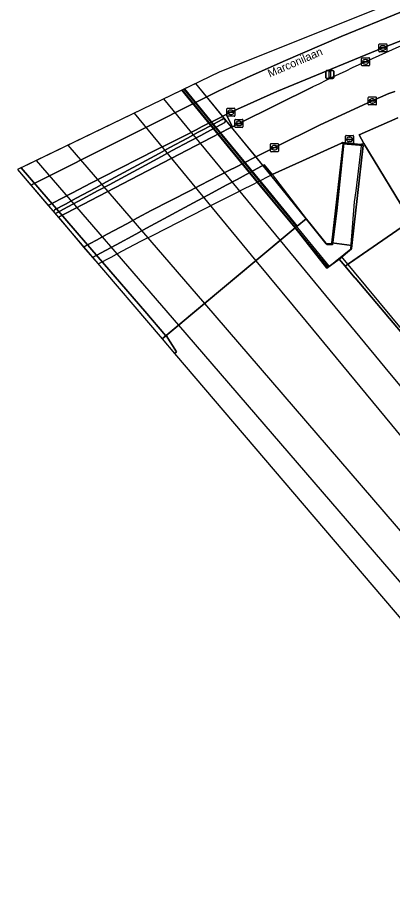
# Model space of a CAD drawing. Extents: x 159888 to 160761, y 384031 to 384750.
# Drawn here: x 159887.8 to 159934.5, y 384440.1 to 384549.9 of the extents above; entities that cross this region are included whole.
import ezdxf

# ---------------------------------------------------------------- set-up
doc = ezdxf.new("R2010")
doc.units = 0
for name, color, linetype in [('IMGEO_Geluidsscherm', 7, 'Continuous'), ('IMGEO_Grasland_overig', 7, 'Continuous'), ('IMGEO_Groenvoorziening', 7, 'Continuous'), ('IMGEO_Hek', 7, 'Continuous'), ('IMGEO_Kolk', 7, 'Continuous'), ('IMGEO_Lichtmast', 7, 'Continuous'), ('IMGEO_Muur', 7, 'Continuous'), ('IMGEO_Openbare_ruimte_label', 7, 'Continuous'), ('IMGEO_Pijler', 7, 'Continuous'), ('IMGEO_Rijbaan_lokaal_open', 7, 'Continuous'), ('IMGEO_Rijbaan_regionaal_gesloten', 7, 'Continuous'), ('IMGEO_Rioolput', 7, 'Continuous'), ('IMGEO_Spoor', 7, 'Continuous'), ('IMGEO_Spoorbaan_halfverhard', 7, 'Continuous'), ('IMGEO_Struiken', 7, 'Continuous'), ('IMGEO_Terreindeel_gesloten', 7, 'Continuous'), ('IMGEO_Terreindeel_open', 7, 'Continuous'), ('IMGEO_Verkeerseiland_gesloten', 7, 'Continuous'), ('IMGEO_Verkeerseiland_open', 7, 'Continuous'), ('IMGEO_Voetpad_gesloten', 7, 'Continuous'), ('IMGEO_Voetpad_op_trap', 7, 'Continuous'), ('IMGEO_Voetpad_open', 7, 'Continuous')]:
    doc.layers.add(name, color=color, linetype=linetype)

msp = doc.modelspace()

# ---------------------------------------------------------------- linework, layer by layer
at = {"layer": 'IMGEO_Geluidsscherm'}
for points in [[(159926.52, 384518.67), (159917.7, 384529.39), (159908.35, 384540.85)], [(159928.14, 384520), (159956.3, 384486.06), (159984.45, 384452.39), (159994.86, 384439.66), (160057.87, 384364.37), (160058.58, 384363.52), (160186.92, 384210.17), (160187.62, 384209.32), (160209.14, 384183.62), (160224.18, 384165.6), (160273.86, 384106.4), (160304.38, 384069.77), (160308.05, 384065.41), (160311.65, 384061.14)]]:
    msp.add_lwpolyline(points, dxfattribs=at)
at = {"layer": 'IMGEO_Grasland_overig'}
msp.add_lwpolyline([(159923.77, 384524.73), (159926.26, 384521.6), (159926.95, 384521.6), (159926.97, 384521.74), (159928.42, 384534.07), (159928.2, 384534.19), (159923.31, 384531.95), (159919.55, 384530.24)], close=True, dxfattribs=at)
at = {"layer": 'IMGEO_Groenvoorziening'}
msp.add_lwpolyline([(159935.23, 384537.35), (159930.38, 384535.2), (159931, 384534.13), (159936.85, 384524.48)], dxfattribs=at)
at = {"layer": 'IMGEO_Hek'}
for points in [[(159909.96, 384541.63), (159912.61, 384538.38), (159924.36, 384524.01), (159926.4, 384521.47)], [(159908.5, 384540.92), (159915.33, 384532.57), (159926.64, 384518.77)], [(159928.49, 384534.17), (159927.61, 384525.72), (159927.08, 384521.46), (159926.4, 384521.47)], [(159929.36, 384520.99), (159929.83, 384526.86), (159930.01, 384528.23), (159930.67, 384533.83)], [(160065.24, 384372.03), (160019.11, 384427.88), (160015.94, 384432.01), (160015.78, 384432.68), (159998.77, 384454.68), (159990.3, 384465.11), (159982.08, 384475.14), (159977.88, 384480.27), (159970.08, 384490.13), (159966.04, 384495.33), (159962.2, 384496.51), (159960.42, 384498), (159951.84, 384510.27), (159949.47, 384513.51), (159940.28, 384526.84), (159928.95, 384519.02)], [(159926.52, 384518.67), (159929.36, 384520.99)]]:
    msp.add_lwpolyline(points, dxfattribs=at)
at = {"layer": 'IMGEO_Kolk'}
for p, q in [((159932.87, 384545.65), (159932.87, 384546.5)), ((159932.94, 384546.57), (159933.79, 384546.57)), ((159933.13, 384546.07), (159933.13, 384546.08)), ((159933.17, 384546.12), (159933.57, 384546.12)), ((159933.56, 384546.03), (159933.17, 384546.03)), ((159933.36, 384546.35), (159933.38, 384546.35)), ((159933.61, 384546.08), (159933.61, 384546.07)), ((159933.87, 384546.5), (159933.87, 384545.65)), ((159933.79, 384545.57), (159932.94, 384545.57)), ((159933.38, 384545.79), (159933.35, 384545.79)), ((159930.69, 384543.91), (159930.69, 384544.76)), ((159930.77, 384544.83), (159931.62, 384544.83)), ((159931.62, 384543.83), (159930.77, 384543.83)), ((159930.95, 384544.33), (159930.95, 384544.34)), ((159930.99, 384544.38), (159931.39, 384544.38)), ((159931.39, 384544.29), (159930.99, 384544.29)), ((159931.18, 384544.61), (159931.2, 384544.61)), ((159931.2, 384544.05), (159931.18, 384544.05)), ((159931.43, 384544.34), (159931.43, 384544.33)), ((159931.69, 384544.76), (159931.69, 384543.91)), ((159931.54, 384539.02), (159931.54, 384539.87)), ((159931.62, 384539.94), (159932.47, 384539.94)), ((159931.8, 384539.44), (159931.8, 384539.45)), ((159931.84, 384539.49), (159932.24, 384539.49)), ((159932.03, 384539.72), (159932.05, 384539.72)), ((159932.28, 384539.45), (159932.28, 384539.44)), ((159932.54, 384539.87), (159932.54, 384539.02)), ((159913.88, 384537.61), (159913.88, 384538.46)), ((159913.96, 384538.53), (159914.81, 384538.53)), ((159914.88, 384538.46), (159914.88, 384537.61)), ((159932.47, 384538.94), (159931.62, 384538.94)), ((159932.24, 384539.4), (159931.84, 384539.4)), ((159932.05, 384539.16), (159932.03, 384539.16)), ((159914.81, 384537.53), (159913.96, 384537.53)), ((159914.14, 384538.03), (159914.14, 384538.04)), ((159914.58, 384537.99), (159914.18, 384537.99)), ((159914.19, 384538.08), (159914.58, 384538.08)), ((159914.37, 384538.31), (159914.4, 384538.31)), ((159914.39, 384537.75), (159914.37, 384537.75)), ((159914.63, 384538.04), (159914.63, 384538.03)), ((159914.89, 384536.21), (159914.89, 384537.07)), ((159914.96, 384537.14), (159915.82, 384537.14)), ((159915.82, 384536.14), (159914.96, 384536.14)), ((159915.15, 384536.63), (159915.15, 384536.65)), ((159915.19, 384536.68), (159915.59, 384536.68)), ((159915.58, 384536.6), (159915.19, 384536.6)), ((159915.4, 384536.36), (159915.37, 384536.36)), ((159915.38, 384536.92), (159915.4, 384536.92)), ((159915.63, 384536.65), (159915.63, 384536.63)), ((159915.89, 384537.07), (159915.89, 384536.21)), ((159919.32, 384533.18), (159919.32, 384534.04)), ((159919.4, 384534.11), (159920.25, 384534.11)), ((159920.32, 384534.04), (159920.32, 384533.18)), ((159920.25, 384533.11), (159919.4, 384533.11)), ((159919.58, 384533.6), (159919.58, 384533.62)), ((159919.62, 384533.65), (159920.02, 384533.65)), ((159920.02, 384533.57), (159919.62, 384533.57)), ((159919.81, 384533.89), (159919.83, 384533.89)), ((159919.83, 384533.33), (159919.81, 384533.33)), ((159920.06, 384533.62), (159920.06, 384533.6))]:
    msp.add_line(p, q, dxfattribs=at)
for points in [[(159932.87, 384545.65), (159932.87, 384546.5)], [(159932.94, 384546.57), (159933.79, 384546.57)], [(159933.87, 384546.5), (159933.87, 384545.65)], [(159933.79, 384545.57), (159932.94, 384545.57)], [(159930.69, 384543.91), (159930.69, 384544.76)], [(159930.77, 384544.83), (159931.62, 384544.83)], [(159931.62, 384543.83), (159930.77, 384543.83)], [(159931.69, 384544.76), (159931.69, 384543.91)], [(159931.54, 384539.02), (159931.54, 384539.87)], [(159931.62, 384539.94), (159932.47, 384539.94)], [(159932.54, 384539.87), (159932.54, 384539.02)], [(159913.88, 384537.61), (159913.88, 384538.46)], [(159913.96, 384538.53), (159914.81, 384538.53)], [(159914.88, 384538.46), (159914.88, 384537.61)], [(159932.47, 384538.94), (159931.62, 384538.94)], [(159914.81, 384537.53), (159913.96, 384537.53)], [(159914.89, 384536.21), (159914.89, 384537.07)], [(159914.96, 384537.14), (159915.82, 384537.14)], [(159915.82, 384536.14), (159914.96, 384536.14)], [(159915.89, 384537.07), (159915.89, 384536.21)], [(159919.32, 384533.18), (159919.32, 384534.04)], [(159919.4, 384534.11), (159920.25, 384534.11)], [(159920.32, 384534.04), (159920.32, 384533.18)], [(159920.25, 384533.11), (159919.4, 384533.11)]]:
    msp.add_lwpolyline(points, dxfattribs=at)
for centre, radius, start, end in [((159932.94, 384546.5), 0.0765, 91.552, 178.448), ((159932.94, 384546.5), 0.0765, 91.552, 178.448), ((159933.17, 384546.08), 0.0403, 85.8775, 175.7526), ((159933.16, 384546.07), 0.0366, 178.938, 274.7102), ((159933.57, 384546.07), 0.043, 264.8664, 352.4533), ((159933.57, 384546.08), 0.0386, 1.7309, 96.639), ((159933.79, 384546.5), 0.0765, 1.552, 88.448), ((159933.79, 384546.5), 0.0765, 1.552, 88.448), ((159932.94, 384545.65), 0.0765, 181.552, 268.448), ((159932.94, 384545.65), 0.0765, 181.552, 268.448), ((159933.79, 384545.65), 0.0765, 271.552, 358.448), ((159933.79, 384545.65), 0.0765, 271.552, 358.448), ((159930.77, 384544.76), 0.0765, 91.552, 178.448), ((159930.77, 384544.76), 0.0765, 91.552, 178.448), ((159930.77, 384543.91), 0.0765, 181.552, 268.448), ((159930.77, 384543.91), 0.0765, 181.552, 268.448), ((159930.99, 384544.34), 0.0403, 85.8775, 175.7526), ((159930.99, 384544.33), 0.0366, 178.938, 274.7102), ((159931.4, 384544.34), 0.0386, 1.7309, 96.639), ((159931.39, 384544.33), 0.043, 264.8664, 352.4533), ((159931.62, 384544.76), 0.0765, 1.552, 88.448), ((159931.62, 384544.76), 0.0765, 1.552, 88.448), ((159931.62, 384543.91), 0.0765, 271.552, 358.448), ((159931.62, 384543.91), 0.0765, 271.552, 358.448), ((159931.62, 384539.87), 0.0765, 91.552, 178.448), ((159931.62, 384539.87), 0.0765, 91.552, 178.448), ((159931.84, 384539.45), 0.0403, 85.8775, 175.7526), ((159931.84, 384539.44), 0.0366, 178.938, 274.7102), ((159932.25, 384539.45), 0.0386, 1.7309, 96.639), ((159932.24, 384539.44), 0.043, 264.8664, 352.4533), ((159932.47, 384539.87), 0.0765, 1.552, 88.448), ((159932.47, 384539.87), 0.0765, 1.552, 88.448), ((159913.96, 384538.46), 0.0765, 91.552, 178.448), ((159913.96, 384538.46), 0.0765, 91.552, 178.448), ((159914.81, 384538.46), 0.0765, 1.552, 88.448), ((159914.81, 384538.46), 0.0765, 1.552, 88.448), ((159931.62, 384539.02), 0.0765, 181.552, 268.448), ((159931.62, 384539.02), 0.0765, 181.552, 268.448), ((159932.47, 384539.02), 0.0765, 271.552, 358.448), ((159932.47, 384539.02), 0.0765, 271.552, 358.448), ((159913.96, 384537.61), 0.0765, 181.552, 268.448), ((159913.96, 384537.61), 0.0765, 181.552, 268.448), ((159914.18, 384538.04), 0.0403, 85.8775, 175.7526), ((159914.18, 384538.03), 0.0366, 178.938, 274.7102), ((159914.59, 384538.04), 0.0386, 1.7309, 96.639), ((159914.58, 384538.03), 0.043, 264.8664, 352.4533), ((159914.81, 384537.61), 0.0765, 271.552, 358.448), ((159914.81, 384537.61), 0.0765, 271.552, 358.448), ((159914.96, 384537.06), 0.0765, 91.552, 178.448), ((159914.96, 384537.06), 0.0765, 91.552, 178.448), ((159914.96, 384536.22), 0.0765, 181.552, 268.448), ((159914.96, 384536.22), 0.0765, 181.552, 268.448), ((159915.19, 384536.64), 0.0403, 85.8775, 175.7526), ((159915.18, 384536.63), 0.0366, 178.938, 274.7102), ((159915.59, 384536.64), 0.043, 264.8664, 352.4533), ((159915.59, 384536.64), 0.0386, 1.7309, 96.639), ((159915.81, 384537.06), 0.0765, 1.552, 88.448), ((159915.81, 384537.06), 0.0765, 1.552, 88.448), ((159915.81, 384536.22), 0.0765, 271.552, 358.448), ((159915.81, 384536.22), 0.0765, 271.552, 358.448), ((159919.4, 384534.03), 0.0765, 91.552, 178.448), ((159919.4, 384534.03), 0.0765, 91.552, 178.448), ((159920.25, 384534.03), 0.0765, 1.552, 88.448), ((159920.25, 384534.03), 0.0765, 1.552, 88.448), ((159919.4, 384533.18), 0.0765, 181.552, 268.448), ((159919.4, 384533.18), 0.0765, 181.552, 268.448), ((159919.62, 384533.61), 0.0403, 85.8775, 175.7526), ((159919.62, 384533.6), 0.0366, 178.938, 274.7102), ((159920.03, 384533.61), 0.0386, 1.7309, 96.639), ((159920.02, 384533.61), 0.043, 264.8664, 352.4533), ((159920.25, 384533.18), 0.0765, 271.552, 358.448), ((159920.25, 384533.18), 0.0765, 271.552, 358.448)]:
    msp.add_arc(centre, radius, start, end, dxfattribs=at)
for centre, major_axis, ratio, start_param, end_param in [((159933.35, 384546.07), (-0.387, 0.002), 0.722429, 4.712389, 7.853982), ((159933.38, 384546.07), (-0.39, 0.002), 0.717154, 1.570796, 4.712389), ((159931.18, 384544.33), (-0.387, 0.002), 0.722429, 4.712389, 7.853982), ((159931.2, 384544.33), (-0.39, 0.002), 0.717154, 1.570796, 4.712389), ((159932.03, 384539.44), (-0.387, 0.002), 0.722429, 4.712389, 7.853982), ((159932.05, 384539.44), (-0.39, 0.002), 0.717154, 1.570796, 4.712389), ((159914.37, 384538.03), (-0.387, 0.002), 0.722429, 4.712389, 7.853982), ((159914.39, 384538.03), (-0.39, 0.002), 0.717154, 1.570796, 4.712389), ((159915.38, 384536.64), (-0.387, 0.002), 0.722429, 4.712389, 7.853982), ((159915.4, 384536.64), (-0.39, 0.002), 0.717154, 1.570796, 4.712389), ((159919.81, 384533.61), (-0.387, 0.002), 0.722429, 4.712389, 7.853982), ((159919.83, 384533.61), (-0.39, 0.002), 0.717154, 1.570796, 4.712389)]:
    msp.add_ellipse(centre, major_axis=major_axis, ratio=ratio, start_param=start_param, end_param=end_param, dxfattribs=at)
at = {"layer": 'IMGEO_Lichtmast'}
for p, q in [((159926.24, 384542.35), (159926.24, 384543.15)), ((159926.24, 384543.15), (159926.24, 384542.35)), ((159926.34, 384543.25), (159927.13, 384543.25)), ((159927.13, 384543.25), (159926.34, 384543.25)), ((159927.23, 384543.15), (159927.23, 384542.35)), ((159927.23, 384542.35), (159927.23, 384543.15)), ((159927.13, 384542.25), (159926.34, 384542.25)), ((159926.34, 384542.25), (159927.13, 384542.25))]:
    msp.add_line(p, q, dxfattribs=at)
msp.add_lwpolyline([(159926.66, 384543.13), (159926.81, 384543.13), (159926.81, 384542.38), (159926.66, 384542.38), (159926.66, 384543.13)], dxfattribs=at)
for centre, start, end in [((159926.34, 384543.15), 90, 180), ((159926.34, 384543.15), 90, 180), ((159927.13, 384543.15), 0, 90), ((159927.13, 384543.15), 360, 90), ((159926.34, 384542.35), 180, 270), ((159926.34, 384542.35), 180, 270), ((159927.13, 384542.35), 270, 0), ((159927.13, 384542.35), 270, 0)]:
    msp.add_arc(centre, 0.1, start, end, dxfattribs=at)
at = {"layer": 'IMGEO_Muur'}
msp.add_lwpolyline([(159897.8, 384519.1), (159897.81, 384519.1), (159899.42, 384519.95), (159900.78, 384520.67), (159903.24, 384521.96), (159903.71, 384522.21), (159904.61, 384522.66), (159906.3, 384523.52), (159911.11, 384525.97), (159912.48, 384526.66), (159914.73, 384527.8), (159916.1, 384528.5), (159916.88, 384528.9), (159919.13, 384530.04), (159919.55, 384530.24), (159918.52, 384531.46), (159918.14, 384531.26), (159915.92, 384530.06), (159915.15, 384529.64), (159913.81, 384528.92), (159911.61, 384527.73), (159910.27, 384527), (159903.86, 384523.54), (159902.51, 384522.81), (159900.07, 384521.49), (159898.72, 384520.76), (159897.13, 384519.9), (159897.12, 384519.89)], close=True, dxfattribs=at)
at = {"layer": 'IMGEO_Pijler'}
for points in [[(159892.59, 384525.44), (159894.03, 384526.21), (159895.38, 384526.94), (159897.82, 384528.25), (159899.17, 384528.98), (159905.73, 384532.51), (159907.07, 384533.24), (159909.28, 384534.42), (159910.62, 384535.15), (159911.39, 384535.56), (159913.08, 384536.47), (159913.61, 384536.76), (159913.7, 384537.01), (159913.63, 384537.11), (159913.43, 384537.22), (159913.3, 384537.14), (159912.76, 384536.85), (159911.07, 384535.94), (159910.31, 384535.53), (159908.97, 384534.8), (159906.77, 384533.61), (159905.42, 384532.89), (159898.86, 384529.34), (159897.51, 384528.61), (159895.07, 384527.29), (159893.72, 384526.56), (159892.36, 384525.83)], [(159892.27, 384525.6), (159892.27, 384525.58), (159892.41, 384525.43)]]:
    msp.add_lwpolyline(points, dxfattribs=at)
for centre, radius, start, end in [((159892.48, 384525.64), 0.221, 123.8345, 192.3063), ((159892.49, 384525.63), 0.217, 248.4838, 298.3211)]:
    msp.add_arc(centre, radius, start, end, dxfattribs=at)
at = {"layer": 'IMGEO_Rijbaan_lokaal_open'}
for points in [[(159924.62, 384541.2), (159915.39, 384536.64), (159914.57, 384536.23), (159914.2, 384536.04), (159911.96, 384534.87), (159892.85, 384524.91), (159896, 384521.2)], [(159896, 384521.2), (159896.01, 384521.21), (159897.6, 384522.06), (159898.95, 384522.79), (159901.39, 384524.1), (159902.74, 384524.83), (159904.45, 384525.75), (159909.25, 384528.23), (159910.61, 384528.94), (159912.85, 384530.09), (159914.21, 384530.79), (159914.99, 384531.19), (159917.26, 384532.32), (159919.82, 384533.61), (159925.46, 384536.4), (159932.04, 384539.44), (159934.1, 384540.36), (159934.85, 384540.61)]]:
    msp.add_lwpolyline(points, dxfattribs=at)
msp.add_arc((160032.87, 384322.78), 243.77, 112.9437, 116.3628, dxfattribs=at)
at = {"layer": 'IMGEO_Rijbaan_regionaal_gesloten'}
msp.add_lwpolyline([(159972.61, 384567), (159912.92, 384543.06), (159887.76, 384530.88), (159889.41, 384528.94), (159912.8, 384540.66), (159916.33, 384542.33), (159920.92, 384544.36), (159928.17, 384547.49), (159935.67, 384550.58), (159942.76, 384553.34), (159950.34, 384556.23), (159973.72, 384564.77), (159973.67, 384564.86)], close=True, dxfattribs=at)
for points in [[(159937.37, 384547.61), (159975.08, 384562.03), (159973.72, 384564.77), (159950.34, 384556.23), (159942.76, 384553.34), (159935.67, 384550.58), (159928.17, 384547.49), (159920.92, 384544.36), (159916.33, 384542.33), (159912.8, 384540.66), (159889.41, 384528.94), (159891.58, 384526.4)], [(159891.58, 384526.4), (159891.58, 384526.4), (159893.16, 384527.22), (159894.52, 384527.93), (159896.99, 384529.21), (159898.36, 384529.92), (159905.06, 384533.32), (159906.43, 384534.02), (159908.68, 384535.15), (159910.05, 384535.85), (159910.82, 384536.24), (159913.09, 384537.39), (159913.78, 384537.76), (159914.38, 384538.03), (159920.11, 384540.61), (159933.37, 384546.07), (159937.18, 384547.59)]]:
    msp.add_lwpolyline(points, dxfattribs=at)
at = {"layer": 'IMGEO_Rioolput'}
for p, q in [((159928.71, 384534.21), (159928.71, 384535.06)), ((159928.78, 384535.14), (159929.63, 384535.14)), ((159929.71, 384535.06), (159929.71, 384534.21)), ((159929.63, 384534.14), (159928.78, 384534.14)), ((159928.97, 384534.63), (159928.97, 384534.64)), ((159929.01, 384534.68), (159929.41, 384534.68)), ((159929.4, 384534.59), (159929.01, 384534.59)), ((159929.22, 384534.36), (159929.19, 384534.36)), ((159929.2, 384534.92), (159929.22, 384534.92)), ((159929.45, 384534.64), (159929.45, 384534.63))]:
    msp.add_line(p, q, dxfattribs=at)
for points in [[(159928.71, 384534.21), (159928.71, 384535.06)], [(159928.78, 384535.14), (159929.63, 384535.14)], [(159929.71, 384535.06), (159929.71, 384534.21)], [(159929.63, 384534.14), (159928.78, 384534.14)]]:
    msp.add_lwpolyline(points, dxfattribs=at)
for centre, radius, start, end in [((159928.78, 384535.06), 0.0765, 91.552, 178.448), ((159928.78, 384535.06), 0.0765, 91.552, 178.448), ((159929.63, 384535.06), 0.0765, 1.552, 88.448), ((159929.63, 384535.06), 0.0765, 1.552, 88.448), ((159928.78, 384534.21), 0.0765, 181.552, 268.448), ((159928.78, 384534.21), 0.0765, 181.552, 268.448), ((159929.01, 384534.64), 0.0403, 85.8775, 175.7526), ((159929, 384534.63), 0.0366, 178.938, 274.7102), ((159929.41, 384534.64), 0.043, 264.8664, 352.4533), ((159929.41, 384534.64), 0.0386, 1.7309, 96.639), ((159929.63, 384534.21), 0.0765, 271.552, 358.448), ((159929.63, 384534.21), 0.0765, 271.552, 358.448)]:
    msp.add_arc(centre, radius, start, end, dxfattribs=at)
for centre, major_axis, ratio, start_param, end_param in [((159929.19, 384534.64), (-0.387, 0.002), 0.722429, 4.712389, 7.853982), ((159929.22, 384534.64), (-0.39, 0.002), 0.717154, 1.570796, 4.712389)]:
    msp.add_ellipse(centre, major_axis=major_axis, ratio=ratio, start_param=start_param, end_param=end_param, dxfattribs=at)
at = {"layer": 'IMGEO_Spoor'}
for points in [[(159905.99, 384539.7), (159920.54, 384522.03)], [(159902.33, 384537.93), (159917.5, 384519.49)], [(159894.05, 384533.92), (159911.08, 384514.13)], [(159890.09, 384532.01), (159907.83, 384511.42)], [(159920.54, 384522.03), (159933.61, 384506.16), (159966.33, 384466.67), (160096.34, 384311.28)], [(159917.5, 384519.49), (159923.77, 384511.88), (159975.05, 384449.8), (160007.84, 384410.37), (160069.03, 384337.3), (160092.96, 384308.5)], [(159911.08, 384514.13), (159965.63, 384450.73), (160011.8, 384396.28), (160059.06, 384339.67), (160080.41, 384314.36)], [(159907.83, 384511.42), (159936.43, 384478.24), (159981.82, 384425.16), (160039.29, 384356.6)]]:
    msp.add_lwpolyline(points, dxfattribs=at)
at = {"layer": 'IMGEO_Spoorbaan_halfverhard'}
msp.add_lwpolyline([(159908.28, 384540.81), (159888.22, 384531.1), (159896.25, 384521.76), (159903.64, 384513.17), (159906.26, 384510.11), (159922.39, 384523.58), (159918.47, 384528.34)], close=True, dxfattribs=at)
msp.add_lwpolyline([(160186.92, 384210.17), (160058.58, 384363.52), (160058.5, 384363.45), (160057.79, 384364.29), (160057.88, 384364.36), (159994.86, 384439.66), (159984.45, 384452.39), (159956.3, 384486.06), (159929.88, 384517.35), (159929.87, 384517.37), (159928.66, 384518.8), (159927.89, 384519.69), (159926.38, 384518.56), (159922.39, 384523.58), (159906.29, 384510.13), (159907.6, 384508.1), (159907.34, 384507.91), (159975.71, 384427.72), (159989.39, 384411.37), (160103.57, 384274.89), (160218.42, 384137.97)], dxfattribs=at)
at = {"layer": 'IMGEO_Struiken'}
for points in [[(159927.89, 384519.69), (159928.66, 384518.8), (159936.85, 384524.48), (159931, 384534.13), (159930.57, 384534), (159928.33, 384534.25), (159928.2, 384534.19), (159928.42, 384534.07), (159930.44, 384533.91), (159930.89, 384533.88), (159929.47, 384521.37), (159929.42, 384520.96)], [(159936.85, 384524.48), (159928.66, 384518.8), (159929.87, 384517.37), (159929.88, 384517.35), (159956.3, 384486.06), (159984.45, 384452.39), (159994.86, 384439.66), (160057.88, 384364.36), (160058.02, 384364.48), (160058.1, 384364.55), (160061.46, 384367.36), (160014.14, 384424.8), (159983.61, 384462.01), (159982.49, 384463.45), (159978.25, 384469.38), (159976.08, 384472.17), (159967.34, 384482.96), (159953.06, 384501.11), (159938.86, 384518.99), (159937.98, 384520.57), (159937.5, 384522.01), (159937.58, 384523.27)]]:
    msp.add_lwpolyline(points, close=True, dxfattribs=at)
at = {"layer": 'IMGEO_Terreindeel_gesloten'}
for points in [[(159908.6, 384540.97), (159908.28, 384540.81), (159918.47, 384528.34), (159922.39, 384523.58), (159922.39, 384523.58), (159922.66, 384523.8), (159918.96, 384528.33), (159912.27, 384536.46)], [(159888.22, 384531.1), (159887.76, 384530.88), (159905.8, 384509.72), (159906.26, 384510.11), (159903.64, 384513.17), (159896.25, 384521.76)], [(159907.34, 384507.91), (159907.6, 384508.1), (159906.29, 384510.13), (159905.8, 384509.72)]]:
    msp.add_lwpolyline(points, close=True, dxfattribs=at)
at = {"layer": 'IMGEO_Terreindeel_open'}
msp.add_lwpolyline([(159922.39, 384523.58), (159926.38, 384518.56), (159927.89, 384519.69), (159929.42, 384520.96), (159929.47, 384521.37), (159926.97, 384521.74), (159926.95, 384521.6), (159926.26, 384521.6), (159923.77, 384524.73)], close=True, dxfattribs=at)
at = {"layer": 'IMGEO_Verkeerseiland_gesloten'}
msp.add_lwpolyline([(159937.18, 384547.59), (159933.37, 384546.07), (159920.11, 384540.61), (159914.38, 384538.03), (159913.78, 384537.76), (159914.57, 384536.23), (159915.39, 384536.64), (159924.62, 384541.2)], dxfattribs=at)
msp.add_arc((160032.87, 384322.78), 243.77, 112.9437, 116.3628, dxfattribs=at)
at = {"layer": 'IMGEO_Verkeerseiland_open'}
for points in [[(159892.85, 384524.91), (159911.96, 384534.87), (159914.2, 384536.04), (159914.57, 384536.23), (159913.78, 384537.76), (159913.09, 384537.39), (159910.82, 384536.24), (159910.05, 384535.85), (159908.68, 384535.15), (159906.43, 384534.02), (159905.06, 384533.32), (159898.36, 384529.92), (159896.99, 384529.21), (159894.52, 384527.93), (159893.16, 384527.22), (159891.58, 384526.4), (159891.58, 384526.4), (159892.27, 384525.58), (159892.27, 384525.6)], [(159892.36, 384525.83), (159893.72, 384526.56), (159895.07, 384527.29), (159897.51, 384528.61), (159898.86, 384529.34), (159905.42, 384532.89), (159906.77, 384533.61), (159908.97, 384534.8), (159910.31, 384535.53), (159911.07, 384535.94), (159912.76, 384536.85), (159913.3, 384537.14), (159913.43, 384537.22), (159913.63, 384537.11), (159913.7, 384537.01), (159913.61, 384536.76), (159913.08, 384536.47), (159911.39, 384535.56), (159910.62, 384535.15), (159909.28, 384534.42), (159907.07, 384533.24), (159905.73, 384532.51), (159899.17, 384528.98), (159897.82, 384528.25), (159895.38, 384526.94), (159894.03, 384526.21), (159892.59, 384525.44)], [(159892.41, 384525.43), (159892.85, 384524.91)]]:
    msp.add_lwpolyline(points, dxfattribs=at)
for centre, radius, start, end in [((159892.48, 384525.64), 0.221, 123.8345, 192.3063), ((159892.49, 384525.63), 0.217, 248.4838, 298.3211)]:
    msp.add_arc(centre, radius, start, end, dxfattribs=at)
at = {"layer": 'IMGEO_Voetpad_gesloten'}
msp.add_lwpolyline([(159909.99, 384541.64), (159908.6, 384540.97), (159912.27, 384536.46), (159918.96, 384528.33), (159922.66, 384523.8), (159923.77, 384524.73), (159919.37, 384530.16), (159917.48, 384532.49), (159914.48, 384536.16), (159913.34, 384537.54)], close=True, dxfattribs=at)
at = {"layer": 'IMGEO_Voetpad_op_trap'}
msp.add_lwpolyline([(159928.42, 384534.07), (159926.97, 384521.74), (159929.47, 384521.37), (159930.89, 384533.88), (159930.44, 384533.91)], close=True, dxfattribs=at)
at = {"layer": 'IMGEO_Voetpad_open'}
for points in [[(159934.85, 384540.61), (159934.1, 384540.36), (159932.04, 384539.44), (159925.46, 384536.4), (159919.82, 384533.61), (159917.26, 384532.32), (159914.99, 384531.19), (159914.21, 384530.79), (159912.85, 384530.09), (159910.61, 384528.94), (159909.25, 384528.23), (159904.45, 384525.75), (159902.74, 384524.83), (159901.39, 384524.1), (159898.95, 384522.79), (159897.6, 384522.06), (159896.01, 384521.21), (159896, 384521.2)], [(159896, 384521.2), (159897.12, 384519.89), (159897.13, 384519.9), (159898.72, 384520.76), (159900.07, 384521.49), (159902.51, 384522.81), (159903.86, 384523.54), (159910.27, 384527), (159911.61, 384527.73), (159913.81, 384528.92), (159915.15, 384529.64), (159915.92, 384530.06), (159918.14, 384531.26), (159918.52, 384531.46), (159919.55, 384530.24), (159923.31, 384531.95), (159928.2, 384534.19), (159928.33, 384534.25), (159930.57, 384534), (159931, 384534.13), (159930.38, 384535.2), (159935.23, 384537.35)]]:
    msp.add_lwpolyline(points, dxfattribs=at)

# ---------------------------------------------------------------- texts
at = {"layer": 'IMGEO_Openbare_ruimte_label'}
msp.add_text('Marconilaan', height=1, rotation=23.3866, dxfattribs=at).set_placement((159919.25, 384542.36))

doc.saveas('drawing.dxf')
